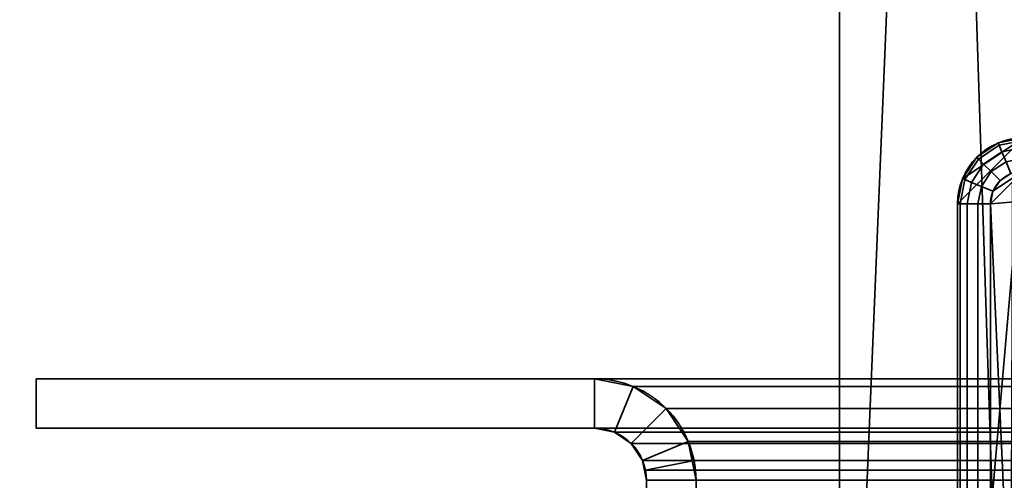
# Model space of a CAD drawing. Header units: millimetres. Extents: x -508 to 6708, y -110 to 248.
# Tile 518 of 656: x 1107 to 1136, y 87 to 101. Entities that reach past the tile are written whole.
import ezdxf

# ---------------------------------------------------------------- set-up
doc = ezdxf.new("R2010")
doc.units = ezdxf.units.MM
doc.layers.add('151', color=7, linetype='Continuous', true_color=0xffffff)

# ---------------------------------------------------------------- blocks, each defined once
blk = doc.blocks.new('UG_SURFACE_002')
at = {"layer": '151', "color": 252, "linetype": 'Continuous', "lineweight": 35}
for points in [[(2057.5, -5.3, 2215.25), (2057.5, 229.4, 2215.25), (942.5, 229.4, 2215.25), (942.5, -5.3, 2215.25)], [(1092.5, -5.3, 2065.25), (1092.5, 229.4, 2065.25), (1907.5, 229.4, 2065.25), (1907.5, -5.3, 2065.25)]]:
    blk.add_3dface(points, dxfattribs=at)
blk = doc.blocks.new('UG_SURFACE_254')
at = {"layer": '151', "color": 252, "linetype": 'Continuous', "lineweight": 35}
for points in [[(1107, 88.2, 2050.25), (1107, 89.7, 2050.25), (1107, 89.7, -7.75), (1107, 88.2, -7.75)], [(1107, 89.7, 2050.25), (1123.92, 89.7, 2033.33), (1123.92, 89.7, -7.75), (1107, 89.7, -7.75)], [(1123.92, 89.7, 2033.33), (1107, 89.7, 2050.25), (1107, 88.2, 2050.25), (1123.92, 88.2, 2033.33)], [(1123.92, 88.2, -7.75), (1107, 88.2, -7.75), (1107, 89.7, -7.75), (1123.92, 89.7, -7.75)], [(1125.099, 89.466, 2032.151), (1125.099, 89.466, -7.75), (1123.92, 89.7, -7.75), (1123.92, 89.7, 2033.33)], [(1123.92, 88.2, 2033.33), (1124.525, 88.08, 2032.725), (1125.099, 89.466, 2032.151), (1123.92, 89.7, 2033.33)], [(1123.92, 89.7, -7.75), (1125.099, 89.466, -7.75), (1124.525, 88.08, -7.75), (1123.92, 88.2, -7.75)], [(1124.525, 88.08, 2032.725), (1125.037, 87.737, 2032.213), (1126.098, 88.798, 2031.152), (1125.099, 89.466, 2032.151)], [(1125.037, 87.737, -7.75), (1124.525, 88.08, -7.75), (1125.099, 89.466, -7.75), (1126.098, 88.798, -7.75)], [(1126.098, 88.798, 2031.152), (1126.098, 88.798, -7.75), (1125.099, 89.466, -7.75), (1125.099, 89.466, 2032.151)], [(1126.765, 87.799, 2030.484), (1126.098, 88.798, 2031.152), (1125.037, 87.737, 2032.213), (1125.38, 87.225, 2031.87)], [(1126.098, 88.798, -7.75), (1126.765, 87.799, -7.75), (1125.38, 87.225, -7.75), (1125.037, 87.737, -7.75)], [(1126.765, 87.799, 2030.484), (1126.765, 87.799, -7.75), (1126.098, 88.798, -7.75), (1126.098, 88.798, 2031.152)], [(1107, 88.2, 2050.25), (1107, 88.2, -7.75), (1123.92, 88.2, -7.75), (1123.92, 88.2, 2033.33)], [(1123.92, 88.2, 2033.33), (1123.92, 88.2, -7.75), (1124.525, 88.08, -7.75), (1124.525, 88.08, 2032.725)], [(1124.525, 88.08, 2032.725), (1124.525, 88.08, -7.75), (1125.037, 87.737, -7.75), (1125.037, 87.737, 2032.213)], [(1126.941, 87.221, 2030.309), (1126.765, 87.799, 2030.484), (1125.38, 87.225, 2031.87), (1125.47, 86.928, 2031.78)], [(1125.5, 86.62, -7.75), (1125.38, 87.225, -7.75), (1126.765, 87.799, -7.75), (1127, 86.62, -7.75)], [(1126.765, 87.799, -7.75), (1126.765, 87.799, 2030.484), (1126.941, 87.221, 2030.309)], [(1126.941, 87.221, 2030.309), (1127, 86.62, -7.75), (1126.765, 87.799, -7.75)], [(1125.037, 87.737, 2032.213), (1125.037, 87.737, -7.75), (1125.38, 87.225, -7.75), (1125.38, 87.225, 2031.87)], [(1125.38, 87.225, -7.75), (1125.5, 86.62, -7.75), (1125.5, 86.62, 2031.75)], [(1125.5, 86.62, 2031.75), (1125.47, 86.928, 2031.78), (1125.38, 87.225, -7.75)], [(1125.47, 86.928, 2031.78), (1125.38, 87.225, 2031.87), (1125.38, 87.225, -7.75)], [(1127, 86.62, 2030.25), (1126.941, 87.221, 2030.309), (1125.47, 86.928, 2031.78), (1125.5, 86.62, 2031.75)], [(1126.941, 87.221, 2030.309), (1127, 86.62, 2030.25), (1127, 86.62, -7.75)], [(1125.5, 86.62, 2031.75), (1125.5, 86.62, -7.75), (1125.5, 66.28, -7.75), (1125.5, 66.28, 2031.75)], [(1125.5, 86.62, 2031.75), (1125.5, 66.28, 2031.75), (1127, 66.28, 2030.25), (1127, 86.62, 2030.25)], [(1127, 86.62, -7.75), (1127, 66.28, -7.75), (1125.5, 66.28, -7.75), (1125.5, 86.62, -7.75)], [(1127, 86.62, 2030.25), (1127, 66.28, 2030.25), (1127, 66.28, -7.75), (1127, 86.62, -7.75)]]:
    blk.add_3dface(points, dxfattribs=at)
blk = doc.blocks.new('UG_SURFACE_255')
at = {"layer": '151', "color": 252, "linetype": 'Continuous', "lineweight": 35}
for points in [[(1107, 88.2, 2050.25), (1107, 89.7, 2050.25), (1107, 89.7, -7.75), (1107, 88.2, -7.75)], [(1107, 89.7, 2050.25), (1123.92, 89.7, 2033.33), (1123.92, 89.7, -7.75), (1107, 89.7, -7.75)], [(1123.92, 89.7, 2033.33), (1107, 89.7, 2050.25), (1107, 88.2, 2050.25), (1123.92, 88.2, 2033.33)], [(1123.92, 88.2, -7.75), (1107, 88.2, -7.75), (1107, 89.7, -7.75), (1123.92, 89.7, -7.75)], [(1125.099, 89.466, 2032.151), (1125.099, 89.466, -7.75), (1123.92, 89.7, -7.75), (1123.92, 89.7, 2033.33)], [(1123.92, 88.2, 2033.33), (1124.525, 88.08, 2032.725), (1125.099, 89.466, 2032.151), (1123.92, 89.7, 2033.33)], [(1123.92, 89.7, -7.75), (1125.099, 89.466, -7.75), (1124.525, 88.08, -7.75), (1123.92, 88.2, -7.75)], [(1124.525, 88.08, 2032.725), (1125.037, 87.737, 2032.213), (1126.098, 88.798, 2031.152), (1125.099, 89.466, 2032.151)], [(1125.037, 87.737, -7.75), (1124.525, 88.08, -7.75), (1125.099, 89.466, -7.75), (1126.098, 88.798, -7.75)], [(1126.098, 88.798, 2031.152), (1126.098, 88.798, -7.75), (1125.099, 89.466, -7.75), (1125.099, 89.466, 2032.151)], [(1126.765, 87.799, 2030.484), (1126.098, 88.798, 2031.152), (1125.037, 87.737, 2032.213), (1125.38, 87.225, 2031.87)], [(1126.098, 88.798, -7.75), (1126.765, 87.799, -7.75), (1125.38, 87.225, -7.75), (1125.037, 87.737, -7.75)], [(1126.765, 87.799, 2030.484), (1126.765, 87.799, -7.75), (1126.098, 88.798, -7.75), (1126.098, 88.798, 2031.152)], [(1107, 88.2, 2050.25), (1107, 88.2, -7.75), (1123.92, 88.2, -7.75), (1123.92, 88.2, 2033.33)], [(1123.92, 88.2, 2033.33), (1123.92, 88.2, -7.75), (1124.525, 88.08, -7.75), (1124.525, 88.08, 2032.725)], [(1124.525, 88.08, 2032.725), (1124.525, 88.08, -7.75), (1125.037, 87.737, -7.75), (1125.037, 87.737, 2032.213)], [(1126.941, 87.221, 2030.309), (1126.765, 87.799, 2030.484), (1125.38, 87.225, 2031.87), (1125.47, 86.928, 2031.78)], [(1125.5, 86.62, -7.75), (1125.38, 87.225, -7.75), (1126.765, 87.799, -7.75), (1127, 86.62, -7.75)], [(1126.765, 87.799, -7.75), (1126.765, 87.799, 2030.484), (1126.941, 87.221, 2030.309)], [(1126.941, 87.221, 2030.309), (1127, 86.62, -7.75), (1126.765, 87.799, -7.75)], [(1125.037, 87.737, 2032.213), (1125.037, 87.737, -7.75), (1125.38, 87.225, -7.75), (1125.38, 87.225, 2031.87)], [(1125.38, 87.225, -7.75), (1125.5, 86.62, -7.75), (1125.5, 86.62, 2031.75)], [(1125.5, 86.62, 2031.75), (1125.47, 86.928, 2031.78), (1125.38, 87.225, -7.75)], [(1125.47, 86.928, 2031.78), (1125.38, 87.225, 2031.87), (1125.38, 87.225, -7.75)], [(1127, 86.62, 2030.25), (1126.941, 87.221, 2030.309), (1125.47, 86.928, 2031.78), (1125.5, 86.62, 2031.75)], [(1126.941, 87.221, 2030.309), (1127, 86.62, 2030.25), (1127, 86.62, -7.75)], [(1125.5, 86.62, 2031.75), (1125.5, 86.62, -7.75), (1125.5, 66.28, -7.75), (1125.5, 66.28, 2031.75)], [(1125.5, 86.62, 2031.75), (1125.5, 66.28, 2031.75), (1127, 66.28, 2030.25), (1127, 86.62, 2030.25)], [(1127, 86.62, -7.75), (1127, 66.28, -7.75), (1125.5, 66.28, -7.75), (1125.5, 86.62, -7.75)], [(1127, 86.62, 2030.25), (1127, 66.28, 2030.25), (1127, 66.28, -7.75), (1127, 86.62, -7.75)]]:
    blk.add_3dface(points, dxfattribs=at)
blk = doc.blocks.new('UG_SURFACE_256')
at = {"layer": '151', "color": 252, "linetype": 'Continuous', "lineweight": 35}
for points in [[(1107, 88.2, 2050.25), (1893, 88.2, 2050.25), (1893, 89.7, 2050.25), (1107, 89.7, 2050.25)], [(1123.92, 88.2, 2033.33), (1107, 88.2, 2050.25), (1107, 89.7, 2050.25), (1123.92, 89.7, 2033.33)], [(1123.92, 89.7, 2033.33), (1107, 89.7, 2050.25), (1893, 89.7, 2050.25), (1876.08, 89.7, 2033.33)], [(1123.92, 89.7, 2033.33), (1125.099, 89.466, 2032.151), (1124.525, 88.08, 2032.725), (1123.92, 88.2, 2033.33)], [(1874.901, 89.466, 2032.151), (1125.099, 89.466, 2032.151), (1123.92, 89.7, 2033.33), (1876.08, 89.7, 2033.33)], [(1125.099, 89.466, 2032.151), (1126.098, 88.798, 2031.152), (1125.037, 87.737, 2032.213), (1124.525, 88.08, 2032.725)], [(1873.902, 88.798, 2031.152), (1126.098, 88.798, 2031.152), (1125.099, 89.466, 2032.151), (1874.901, 89.466, 2032.151)], [(1125.38, 87.225, 2031.87), (1125.037, 87.737, 2032.213), (1126.098, 88.798, 2031.152), (1126.765, 87.799, 2030.484)], [(1873.235, 87.799, 2030.484), (1126.765, 87.799, 2030.484), (1126.098, 88.798, 2031.152), (1873.902, 88.798, 2031.152)], [(1123.92, 88.2, 2033.33), (1876.08, 88.2, 2033.33), (1893, 88.2, 2050.25), (1107, 88.2, 2050.25)], [(1876.08, 88.2, 2033.33), (1123.92, 88.2, 2033.33), (1124.525, 88.08, 2032.725), (1875.475, 88.08, 2032.725)], [(1875.475, 88.08, 2032.725), (1124.525, 88.08, 2032.725), (1125.037, 87.737, 2032.213), (1874.963, 87.737, 2032.213)], [(1125.47, 86.928, 2031.78), (1125.38, 87.225, 2031.87), (1126.765, 87.799, 2030.484), (1126.941, 87.221, 2030.309)], [(1126.941, 87.221, 2030.309), (1126.765, 87.799, 2030.484), (1873.235, 87.799, 2030.484)], [(1126.941, 87.221, 2030.309), (1873.235, 87.799, 2030.484), (1873.059, 87.221, 2030.309)], [(1874.963, 87.737, 2032.213), (1125.037, 87.737, 2032.213), (1125.38, 87.225, 2031.87), (1874.62, 87.225, 2031.87)], [(1874.53, 86.928, 2031.78), (1125.38, 87.225, 2031.87), (1125.47, 86.928, 2031.78)], [(1874.53, 86.928, 2031.78), (1874.62, 87.225, 2031.87), (1125.38, 87.225, 2031.87)], [(1125.5, 86.62, 2031.75), (1125.47, 86.928, 2031.78), (1126.941, 87.221, 2030.309), (1127, 86.62, 2030.25)], [(1873.059, 87.221, 2030.309), (1127, 86.62, 2030.25), (1126.941, 87.221, 2030.309)], [(1873.059, 87.221, 2030.309), (1873, 86.62, 2030.25), (1127, 86.62, 2030.25)], [(1125.47, 86.928, 2031.78), (1874.5, 86.62, 2031.75), (1874.53, 86.928, 2031.78)], [(1125.47, 86.928, 2031.78), (1125.5, 86.62, 2031.75), (1874.5, 86.62, 2031.75)], [(1125.5, 66.28, 2031.75), (1874.5, 66.28, 2031.75), (1874.5, 86.62, 2031.75), (1125.5, 86.62, 2031.75)], [(1127, 86.62, 2030.25), (1127, 66.28, 2030.25), (1125.5, 66.28, 2031.75), (1125.5, 86.62, 2031.75)], [(1127, 66.28, 2030.25), (1127, 86.62, 2030.25), (1873, 86.62, 2030.25), (1873, 66.28, 2030.25)]]:
    blk.add_3dface(points, dxfattribs=at)
blk = doc.blocks.new('UG_SURFACE_270')
at = {"layer": '151', "color": 41, "linetype": 'Continuous', "lineweight": 35}
for points in [[(1131.35, 66.5, -4.75), (1131.35, 66.5, 2025.9), (1131.35, 228.15, 2025.9), (1131.35, 228.15, -4.75)], [(1131.35, 228.15, -4.75), (1139.5, 70, -4.75), (1136.5, 70, -4.75)], [(1139.5, 70, -4.75), (1131.35, 228.15, -4.75), (1146.5, 18.5, -4.75)], [(1137, 202.3, -4.75), (1146.5, 18.5, -4.75), (1131.35, 228.15, -4.75)], [(1136.5, 70, -4.75), (1136.5, 66.5, -4.75), (1131.35, 66.5, -4.75), (1131.35, 228.15, -4.75)], [(1137, 202.3, 2020.25), (1137, 228.15, 2020.25), (1131.35, 228.15, 2025.9), (1131.35, 66.5, 2025.9)], [(1136.5, 70, 2020.75), (1137, 202.3, 2020.25), (1131.35, 66.5, 2025.9)]]:
    blk.add_3dface(points, dxfattribs=at)
blk = doc.blocks.new('UG_SURFACE_271')
at = {"layer": '151', "color": 253, "linetype": 'Continuous', "lineweight": 35}
for points in [[(1135.077, 95.765, -4.75), (1134.925, 95, -4.75), (1136.925, 97, -4.75)], [(1134.925, 74, -4.75), (1149.925, 74, -4.75), (1147.925, 97, -4.75), (1136.925, 97, -4.75)], [(1134.925, 95, -4.75), (1134.925, 74, -4.75), (1136.925, 97, -4.75)], [(1136.925, 97, -4.75), (1136.16, 96.848, -4.75), (1135.511, 96.414, -4.75), (1135.077, 95.765, -4.75)], [(1136.925, 97, -4.75), (1136.925, 97, -6.75), (1136.16, 96.848, -6.75), (1136.16, 96.848, -4.75)], [(1136.925, 96.924, -7.133), (1136.189, 96.777, -7.133), (1136.16, 96.848, -6.75), (1136.925, 97, -6.75)], [(1147.925, 97, -6.75), (1136.925, 97, -6.75), (1136.925, 97, -4.75), (1147.925, 97, -4.75)], [(1136.925, 97, -6.75), (1147.925, 97, -6.75), (1147.925, 96.924, -7.133), (1136.925, 96.924, -7.133)], [(1147.925, 97, -4.75), (1149.925, 95, -4.75), (1149.773, 95.765, -4.75)], [(1147.925, 97, -4.75), (1149.925, 74, -4.75), (1149.925, 95, -4.75)], [(1149.773, 95.765, -4.75), (1149.339, 96.414, -4.75), (1148.69, 96.848, -4.75), (1147.925, 97, -4.75)], [(1148.69, 96.848, -4.75), (1148.69, 96.848, -6.75), (1147.925, 97, -6.75), (1147.925, 97, -4.75)], [(1148.661, 96.777, -7.133), (1147.925, 96.924, -7.133), (1147.925, 97, -6.75), (1148.69, 96.848, -6.75)], [(1136.16, 96.848, -4.75), (1136.16, 96.848, -6.75), (1135.511, 96.414, -6.75), (1135.511, 96.414, -4.75)], [(1136.189, 96.777, -7.133), (1135.565, 96.36, -7.133), (1135.511, 96.414, -6.75), (1136.16, 96.848, -6.75)], [(1136.272, 96.577, -7.457), (1135.718, 96.207, -7.457), (1135.565, 96.36, -7.133), (1136.189, 96.777, -7.133)], [(1136.925, 96.707, -7.457), (1136.272, 96.577, -7.457), (1136.189, 96.777, -7.133), (1136.925, 96.924, -7.133)], [(1136.925, 96.383, -7.674), (1136.396, 96.277, -7.674), (1136.272, 96.577, -7.457), (1136.925, 96.707, -7.457)], [(1136.925, 96.924, -7.133), (1147.925, 96.924, -7.133), (1147.925, 96.707, -7.457), (1136.925, 96.707, -7.457)], [(1136.925, 96.707, -7.457), (1147.925, 96.707, -7.457), (1147.925, 96.383, -7.674), (1136.925, 96.383, -7.674)], [(1148.578, 96.577, -7.457), (1147.925, 96.707, -7.457), (1147.925, 96.924, -7.133), (1148.661, 96.777, -7.133)], [(1148.454, 96.277, -7.674), (1147.925, 96.383, -7.674), (1147.925, 96.707, -7.457), (1148.578, 96.577, -7.457)], [(1149.132, 96.207, -7.457), (1148.578, 96.577, -7.457), (1148.661, 96.777, -7.133), (1149.285, 96.36, -7.133)], [(1149.285, 96.36, -7.133), (1148.661, 96.777, -7.133), (1148.69, 96.848, -6.75), (1149.339, 96.414, -6.75)], [(1149.339, 96.414, -4.75), (1149.339, 96.414, -6.75), (1148.69, 96.848, -6.75), (1148.69, 96.848, -4.75)], [(1135.511, 96.414, -4.75), (1135.511, 96.414, -6.75), (1135.077, 95.765, -6.75), (1135.077, 95.765, -4.75)], [(1135.565, 96.36, -7.133), (1135.148, 95.736, -7.133), (1135.077, 95.765, -6.75), (1135.511, 96.414, -6.75)], [(1136.396, 96.277, -7.674), (1135.947, 95.978, -7.674), (1135.718, 96.207, -7.457), (1136.272, 96.577, -7.457)], [(1148.903, 95.978, -7.674), (1148.454, 96.277, -7.674), (1148.578, 96.577, -7.457), (1149.132, 96.207, -7.457)], [(1149.702, 95.736, -7.133), (1149.285, 96.36, -7.133), (1149.339, 96.414, -6.75), (1149.773, 95.765, -6.75)], [(1149.773, 95.765, -4.75), (1149.773, 95.765, -6.75), (1149.339, 96.414, -6.75), (1149.339, 96.414, -4.75)], [(1135.718, 96.207, -7.457), (1135.348, 95.653, -7.457), (1135.148, 95.736, -7.133), (1135.565, 96.36, -7.133)], [(1135.947, 95.978, -7.674), (1135.648, 95.529, -7.674), (1135.348, 95.653, -7.457), (1135.718, 96.207, -7.457)], [(1136.542, 95.924, -7.75), (1136.218, 95.707, -7.75), (1135.947, 95.978, -7.674), (1136.396, 96.277, -7.674)], [(1136.925, 96, -7.75), (1136.542, 95.924, -7.75), (1136.396, 96.277, -7.674), (1136.925, 96.383, -7.674)], [(1136.925, 96.383, -7.674), (1147.925, 96.383, -7.674), (1147.925, 96, -7.75), (1136.925, 96, -7.75)], [(1148.308, 95.924, -7.75), (1147.925, 96, -7.75), (1147.925, 96.383, -7.674), (1148.454, 96.277, -7.674)], [(1148.632, 95.707, -7.75), (1148.308, 95.924, -7.75), (1148.454, 96.277, -7.674), (1148.903, 95.978, -7.674)], [(1149.202, 95.529, -7.674), (1148.903, 95.978, -7.674), (1149.132, 96.207, -7.457), (1149.502, 95.653, -7.457)], [(1149.502, 95.653, -7.457), (1149.132, 96.207, -7.457), (1149.285, 96.36, -7.133), (1149.702, 95.736, -7.133)], [(1136.218, 95.707, -7.75), (1136.001, 95.383, -7.75), (1135.648, 95.529, -7.674), (1135.947, 95.978, -7.674)], [(1136.925, 96, -7.75), (1135.925, 95, -7.75), (1136.001, 95.383, -7.75)], [(1135.925, 95, -7.75), (1147.925, 96, -7.75), (1147.925, 73, -7.75), (1136.925, 73, -7.75)], [(1136.925, 96, -7.75), (1147.925, 96, -7.75), (1135.925, 95, -7.75)], [(1136.001, 95.383, -7.75), (1136.218, 95.707, -7.75), (1136.542, 95.924, -7.75), (1136.925, 96, -7.75)], [(1147.925, 73, -7.75), (1147.925, 96, -7.75), (1148.925, 95, -7.75), (1148.925, 74, -7.75)], [(1148.925, 95, -7.75), (1147.925, 96, -7.75), (1148.308, 95.924, -7.75)], [(1148.308, 95.924, -7.75), (1148.632, 95.707, -7.75), (1148.849, 95.383, -7.75), (1148.925, 95, -7.75)], [(1148.849, 95.383, -7.75), (1148.632, 95.707, -7.75), (1148.903, 95.978, -7.674), (1149.202, 95.529, -7.674)], [(1135.077, 95.765, -4.75), (1135.077, 95.765, -6.75), (1134.925, 95, -6.75), (1134.925, 95, -4.75)], [(1135.148, 95.736, -7.133), (1135.001, 95, -7.133), (1134.925, 95, -6.75), (1135.077, 95.765, -6.75)], [(1135.348, 95.653, -7.457), (1135.218, 95, -7.457), (1135.001, 95, -7.133), (1135.148, 95.736, -7.133)], [(1135.648, 95.529, -7.674), (1135.542, 95, -7.674), (1135.218, 95, -7.457), (1135.348, 95.653, -7.457)], [(1136.001, 95.383, -7.75), (1135.925, 95, -7.75), (1135.542, 95, -7.674), (1135.648, 95.529, -7.674)], [(1148.925, 95, -7.75), (1148.849, 95.383, -7.75), (1149.202, 95.529, -7.674), (1149.308, 95, -7.674)], [(1149.308, 95, -7.674), (1149.202, 95.529, -7.674), (1149.502, 95.653, -7.457), (1149.632, 95, -7.457)], [(1149.632, 95, -7.457), (1149.502, 95.653, -7.457), (1149.702, 95.736, -7.133), (1149.849, 95, -7.133)], [(1149.849, 95, -7.133), (1149.702, 95.736, -7.133), (1149.773, 95.765, -6.75), (1149.925, 95, -6.75)], [(1149.925, 95, -4.75), (1149.925, 95, -6.75), (1149.773, 95.765, -6.75), (1149.773, 95.765, -4.75)], [(1134.925, 95, -6.75), (1134.925, 74, -6.75), (1134.925, 74, -4.75), (1134.925, 95, -4.75)], [(1134.925, 74, -6.75), (1134.925, 95, -6.75), (1135.001, 95, -7.133), (1135.001, 74, -7.133)], [(1135.001, 74, -7.133), (1135.001, 95, -7.133), (1135.218, 95, -7.457), (1135.218, 74, -7.457)], [(1135.218, 74, -7.457), (1135.218, 95, -7.457), (1135.542, 95, -7.674), (1135.542, 74, -7.674)], [(1135.542, 74, -7.674), (1135.542, 95, -7.674), (1135.925, 95, -7.75), (1135.925, 74, -7.75)], [(1135.925, 74, -7.75), (1135.925, 95, -7.75), (1136.925, 73, -7.75)], [(1149.308, 95, -7.674), (1149.308, 74, -7.674), (1148.925, 74, -7.75), (1148.925, 95, -7.75)], [(1149.632, 95, -7.457), (1149.632, 74, -7.457), (1149.308, 74, -7.674), (1149.308, 95, -7.674)], [(1149.849, 95, -7.133), (1149.849, 74, -7.133), (1149.632, 74, -7.457), (1149.632, 95, -7.457)], [(1149.925, 95, -6.75), (1149.925, 74, -6.75), (1149.849, 74, -7.133), (1149.849, 95, -7.133)], [(1149.925, 74, -6.75), (1149.925, 95, -6.75), (1149.925, 95, -4.75), (1149.925, 74, -4.75)], [(1134.925, 74, -4.75), (1134.925, 74, -6.75), (1135.077, 73.235, -6.75), (1135.077, 73.235, -4.75)], [(1135.001, 74, -7.133), (1135.148, 73.264, -7.133), (1135.077, 73.235, -6.75), (1134.925, 74, -6.75)], [(1149.925, 74, -4.75), (1134.925, 74, -4.75), (1136.925, 72, -4.75), (1147.925, 72, -4.75)], [(1134.925, 74, -4.75), (1135.077, 73.235, -4.75), (1135.511, 72.586, -4.75)], [(1135.511, 72.586, -4.75), (1136.16, 72.152, -4.75), (1136.925, 72, -4.75), (1134.925, 74, -4.75)], [(1135.218, 74, -7.457), (1135.348, 73.347, -7.457), (1135.148, 73.264, -7.133), (1135.001, 74, -7.133)], [(1135.542, 74, -7.674), (1135.648, 73.471, -7.674), (1135.348, 73.347, -7.457), (1135.218, 74, -7.457)], [(1135.925, 74, -7.75), (1136.001, 73.617, -7.75), (1135.648, 73.471, -7.674), (1135.542, 74, -7.674)], [(1136.001, 73.617, -7.75), (1135.925, 74, -7.75), (1136.925, 73, -7.75)], [(1149.773, 73.235, -4.75), (1149.925, 74, -4.75), (1147.925, 72, -4.75)], [(1147.925, 73, -7.75), (1148.925, 74, -7.75), (1148.849, 73.617, -7.75)], [(1148.849, 73.617, -7.75), (1148.925, 74, -7.75), (1149.308, 74, -7.674), (1149.202, 73.471, -7.674)], [(1149.202, 73.471, -7.674), (1149.308, 74, -7.674), (1149.632, 74, -7.457), (1149.502, 73.347, -7.457)], [(1149.502, 73.347, -7.457), (1149.632, 74, -7.457), (1149.849, 74, -7.133), (1149.702, 73.264, -7.133)], [(1149.702, 73.264, -7.133), (1149.849, 74, -7.133), (1149.925, 74, -6.75), (1149.773, 73.235, -6.75)], [(1149.773, 73.235, -4.75), (1149.773, 73.235, -6.75), (1149.925, 74, -6.75), (1149.925, 74, -4.75)], [(1135.648, 73.471, -7.674), (1135.947, 73.022, -7.674), (1135.718, 72.793, -7.457), (1135.348, 73.347, -7.457)], [(1136.001, 73.617, -7.75), (1136.218, 73.293, -7.75), (1135.947, 73.022, -7.674), (1135.648, 73.471, -7.674)], [(1136.925, 73, -7.75), (1136.542, 73.076, -7.75), (1136.218, 73.293, -7.75), (1136.001, 73.617, -7.75)], [(1148.849, 73.617, -7.75), (1148.632, 73.293, -7.75), (1148.308, 73.076, -7.75), (1147.925, 73, -7.75)], [(1148.632, 73.293, -7.75), (1148.849, 73.617, -7.75), (1149.202, 73.471, -7.674), (1148.903, 73.022, -7.674)], [(1148.903, 73.022, -7.674), (1149.202, 73.471, -7.674), (1149.502, 73.347, -7.457), (1149.132, 72.793, -7.457)], [(1135.148, 73.264, -7.133), (1135.565, 72.64, -7.133), (1135.511, 72.586, -6.75), (1135.077, 73.235, -6.75)], [(1135.077, 73.235, -4.75), (1135.077, 73.235, -6.75), (1135.511, 72.586, -6.75), (1135.511, 72.586, -4.75)], [(1135.348, 73.347, -7.457), (1135.718, 72.793, -7.457), (1135.565, 72.64, -7.133), (1135.148, 73.264, -7.133)], [(1136.218, 73.293, -7.75), (1136.542, 73.076, -7.75), (1136.396, 72.723, -7.674), (1135.947, 73.022, -7.674)], [(1147.925, 72, -4.75), (1148.69, 72.152, -4.75), (1149.339, 72.586, -4.75), (1149.773, 73.235, -4.75)], [(1148.308, 73.076, -7.75), (1148.632, 73.293, -7.75), (1148.903, 73.022, -7.674), (1148.454, 72.723, -7.674)], [(1149.132, 72.793, -7.457), (1149.502, 73.347, -7.457), (1149.702, 73.264, -7.133), (1149.285, 72.64, -7.133)], [(1149.285, 72.64, -7.133), (1149.702, 73.264, -7.133), (1149.773, 73.235, -6.75), (1149.339, 72.586, -6.75)], [(1149.339, 72.586, -4.75), (1149.339, 72.586, -6.75), (1149.773, 73.235, -6.75), (1149.773, 73.235, -4.75)], [(1135.947, 73.022, -7.674), (1136.396, 72.723, -7.674), (1136.272, 72.423, -7.457), (1135.718, 72.793, -7.457)], [(1136.542, 73.076, -7.75), (1136.925, 73, -7.75), (1136.925, 72.617, -7.674), (1136.396, 72.723, -7.674)], [(1147.925, 72.617, -7.674), (1136.925, 72.617, -7.674), (1136.925, 73, -7.75), (1147.925, 73, -7.75)], [(1147.925, 73, -7.75), (1148.308, 73.076, -7.75), (1148.454, 72.723, -7.674), (1147.925, 72.617, -7.674)], [(1148.454, 72.723, -7.674), (1148.903, 73.022, -7.674), (1149.132, 72.793, -7.457), (1148.578, 72.423, -7.457)], [(1135.565, 72.64, -7.133), (1136.189, 72.223, -7.133), (1136.16, 72.152, -6.75), (1135.511, 72.586, -6.75)], [(1135.511, 72.586, -4.75), (1135.511, 72.586, -6.75), (1136.16, 72.152, -6.75), (1136.16, 72.152, -4.75)], [(1135.718, 72.793, -7.457), (1136.272, 72.423, -7.457), (1136.189, 72.223, -7.133), (1135.565, 72.64, -7.133)], [(1136.396, 72.723, -7.674), (1136.925, 72.617, -7.674), (1136.925, 72.293, -7.457), (1136.272, 72.423, -7.457)], [(1147.925, 72.293, -7.457), (1136.925, 72.293, -7.457), (1136.925, 72.617, -7.674), (1147.925, 72.617, -7.674)], [(1147.925, 72.617, -7.674), (1148.454, 72.723, -7.674), (1148.578, 72.423, -7.457), (1147.925, 72.293, -7.457)], [(1148.578, 72.423, -7.457), (1149.132, 72.793, -7.457), (1149.285, 72.64, -7.133), (1148.661, 72.223, -7.133)], [(1148.661, 72.223, -7.133), (1149.285, 72.64, -7.133), (1149.339, 72.586, -6.75), (1148.69, 72.152, -6.75)], [(1148.69, 72.152, -4.75), (1148.69, 72.152, -6.75), (1149.339, 72.586, -6.75), (1149.339, 72.586, -4.75)], [(1136.189, 72.223, -7.133), (1136.925, 72.076, -7.133), (1136.925, 72, -6.75), (1136.16, 72.152, -6.75)], [(1136.272, 72.423, -7.457), (1136.925, 72.293, -7.457), (1136.925, 72.076, -7.133), (1136.189, 72.223, -7.133)], [(1147.925, 72.076, -7.133), (1136.925, 72.076, -7.133), (1136.925, 72.293, -7.457), (1147.925, 72.293, -7.457)], [(1147.925, 72.293, -7.457), (1148.578, 72.423, -7.457), (1148.661, 72.223, -7.133), (1147.925, 72.076, -7.133)], [(1147.925, 72.076, -7.133), (1148.661, 72.223, -7.133), (1148.69, 72.152, -6.75), (1147.925, 72, -6.75)], [(1136.16, 72.152, -4.75), (1136.16, 72.152, -6.75), (1136.925, 72, -6.75), (1136.925, 72, -4.75)], [(1147.925, 72, -6.75), (1136.925, 72, -6.75), (1136.925, 72.076, -7.133), (1147.925, 72.076, -7.133)], [(1136.925, 72, -6.75), (1147.925, 72, -6.75), (1147.925, 72, -4.75), (1136.925, 72, -4.75)], [(1147.925, 72, -4.75), (1147.925, 72, -6.75), (1148.69, 72.152, -6.75), (1148.69, 72.152, -4.75)]]:
    blk.add_3dface(points, dxfattribs=at)
blk = doc.blocks.new('UG_SURFACE_277')
at = {"layer": '151', "color": 41, "linetype": 'Continuous', "lineweight": 35}
for points in [[(1131.35, 66.5, 2025.9), (1868.65, 66.5, 2025.9), (1868.65, 228.15, 2025.9), (1131.35, 228.15, 2025.9)], [(1139.5, 70, 2017.75), (1131.35, 228.15, 2025.9), (1146.5, 18.5, 2010.75)], [(1139.5, 70, 2017.75), (1136.5, 70, 2020.75), (1131.35, 228.15, 2025.9)], [(1137, 202.3, 2020.25), (1146.5, 18.5, 2010.75), (1131.35, 228.15, 2025.9)], [(1136.5, 70, 2020.75), (1136.5, 66.5, 2020.75), (1131.35, 66.5, 2025.9), (1131.35, 228.15, 2025.9)]]:
    blk.add_3dface(points, dxfattribs=at)

msp = doc.modelspace()

# ---------------------------------------------------------------- linework, layer by layer
at = {"layer": '151', "color": 253, "linetype": 'Continuous', "lineweight": -3}
for p, q in [((1131.35, 66.5, 2025.9), (1131.35, 228.15, 2025.9)), ((1131.35, 66.5, -4.75), (1131.35, 228.15, -4.75)), ((1131.35, 66.5, 2025.9), (1131.35, 228.15, 2025.9)), ((1134.925, 95, -6.75), (1134.925, 95, -4.75)), ((1134.925, 95, -6.75), (1134.925, 74, -6.75)), ((1134.925, 74, -4.75), (1134.925, 95, -4.75)), ((1135.925, 74, -7.75), (1135.925, 95, -7.75)), ((1107, 88.2, -7.75), (1107, 89.7, -7.75)), ((1107, 89.7, -7.75), (1123.92, 89.7, -7.75)), ((1893, 89.7, 2050.25), (1107, 89.7, 2050.25)), ((1107, 89.7, -7.75), (1107, 89.7, 2050.25)), ((1107, 88.2, 2050.25), (1107, 89.7, 2050.25)), ((1123.92, 89.7, 2033.33), (1107, 89.7, 2050.25)), ((1123.92, 89.7, 2033.33), (1107, 89.7, 2050.25)), ((1107, 89.7, -7.75), (1123.92, 89.7, -7.75)), ((1107, 89.7, -7.75), (1107, 89.7, 2050.25)), ((1107, 88.2, 2050.25), (1107, 89.7, 2050.25)), ((1123.92, 89.7, 2033.33), (1107, 89.7, 2050.25)), ((1107, 88.2, 2050.25), (1107, 89.7, 2050.25)), ((1107, 88.2, -7.75), (1107, 89.7, -7.75)), ((1123.92, 89.7, 2033.33), (1123.92, 89.7, -7.75)), ((1876.08, 89.7, 2033.33), (1123.92, 89.7, 2033.33)), ((1123.92, 89.7, 2033.33), (1123.92, 89.7, -7.75)), ((1123.92, 88.2, 2033.33), (1107, 88.2, 2050.25)), ((1123.92, 88.2, 2033.33), (1107, 88.2, 2050.25)), ((1123.92, 88.2, 2033.33), (1107, 88.2, 2050.25)), ((1107, 88.2, -7.75), (1123.92, 88.2, -7.75)), ((1107, 88.2, -7.75), (1107, 88.2, 2050.25)), ((1107, 88.2, -7.75), (1107, 88.2, 2050.25)), ((1107, 88.2, -7.75), (1123.92, 88.2, -7.75)), ((1893, 88.2, 2050.25), (1107, 88.2, 2050.25)), ((1123.92, 88.2, 2033.33), (1123.92, 88.2, -7.75)), ((1123.92, 88.2, 2033.33), (1123.92, 88.2, -7.75)), ((1876.08, 88.2, 2033.33), (1123.92, 88.2, 2033.33)), ((1125.5, 86.62, -7.75), (1125.5, 66.28, -7.75)), ((1125.5, 86.62, 2031.75), (1125.5, 86.62, -7.75)), ((1125.5, 66.28, 2031.75), (1125.5, 86.62, 2031.75)), ((1125.5, 86.62, -7.75), (1125.5, 66.28, -7.75)), ((1125.5, 66.28, 2031.75), (1125.5, 86.62, 2031.75)), ((1125.5, 86.62, 2031.75), (1125.5, 86.62, -7.75)), ((1127, 86.62, 2030.25), (1127, 86.62, -7.75)), ((1127, 86.62, -7.75), (1127, 66.28, -7.75)), ((1127, 66.28, 2030.25), (1127, 86.62, 2030.25)), ((1127, 86.62, 2030.25), (1127, 86.62, -7.75)), ((1127, 86.62, -7.75), (1127, 66.28, -7.75)), ((1127, 66.28, 2030.25), (1127, 86.62, 2030.25))]:
    msp.add_line(p, q, dxfattribs=at)
at = {"layer": '151', "color": 253, "linetype": 'Continuous', "lineweight": -3, "extrusion": (0, 0, -1)}
for centre, radius in [((-1136.925, 95, 4.75), 2), ((-1136.925, 95, 7.75), 1)]:
    msp.add_arc(centre, radius, 360, 90, dxfattribs=at)
at = {"layer": '151', "color": 253, "linetype": 'Continuous', "lineweight": -3}
for centre, radius, start, end in [((1136.925, 95, -6.75), 2, 90, 180), ((1123.92, 86.62, -7.75), 3.08, 0, 90), ((1123.92, 86.62, -7.75), 3.08, 0, 90), ((1123.92, 86.62, -7.75), 1.58, 0, 90), ((1123.92, 86.62, -7.75), 1.58, 0, 90)]:
    msp.add_arc(centre, radius, start, end, dxfattribs=at)
at = {"layer": '151', "color": 253, "linetype": 'Continuous', "lineweight": -3, "extrusion": (0, -1, 0)}
msp.add_arc((1135.925, -6.75, -95), 1, 180, 270, dxfattribs=at)
at = {"layer": '151', "color": 253, "linetype": 'Continuous', "lineweight": -3, "extrusion": (-0.707107, -6.12323e-17, -0.707107)}
for major_axis in [(-3.08, 0, 3.08), (-3.08, 0, 3.08), (-1.58, 0, 1.58), (-1.58, 0, 1.58)]:
    msp.add_ellipse((1123.92, 86.62, 2033.33), major_axis=major_axis, ratio=0.707107, start_param=1.570796, end_param=3.141593, dxfattribs=at)
at = {"layer": '151', "color": 253, "linetype": 'Continuous', "lineweight": -3, "extrusion": (0.707107, 6.12323e-17, 0.707107)}
for major_axis in [(-3.08, 0, 3.08), (-1.58, 0, 1.58)]:
    msp.add_ellipse((1123.92, 86.62, 2033.33), major_axis=major_axis, ratio=0.707107, start_param=3.141593, end_param=4.712389, dxfattribs=at)

# ---------------------------------------------------------------- block references
at = {"layer": '151', "color": 253, "linetype": 'Continuous', "lineweight": -3}
for name in ['UG_SURFACE_002', 'UG_SURFACE_270', 'UG_SURFACE_277', 'UG_SURFACE_271', 'UG_SURFACE_254', 'UG_SURFACE_255', 'UG_SURFACE_256']:
    msp.add_blockref(name, (0, 0), dxfattribs=at)

doc.saveas('drawing.dxf')
